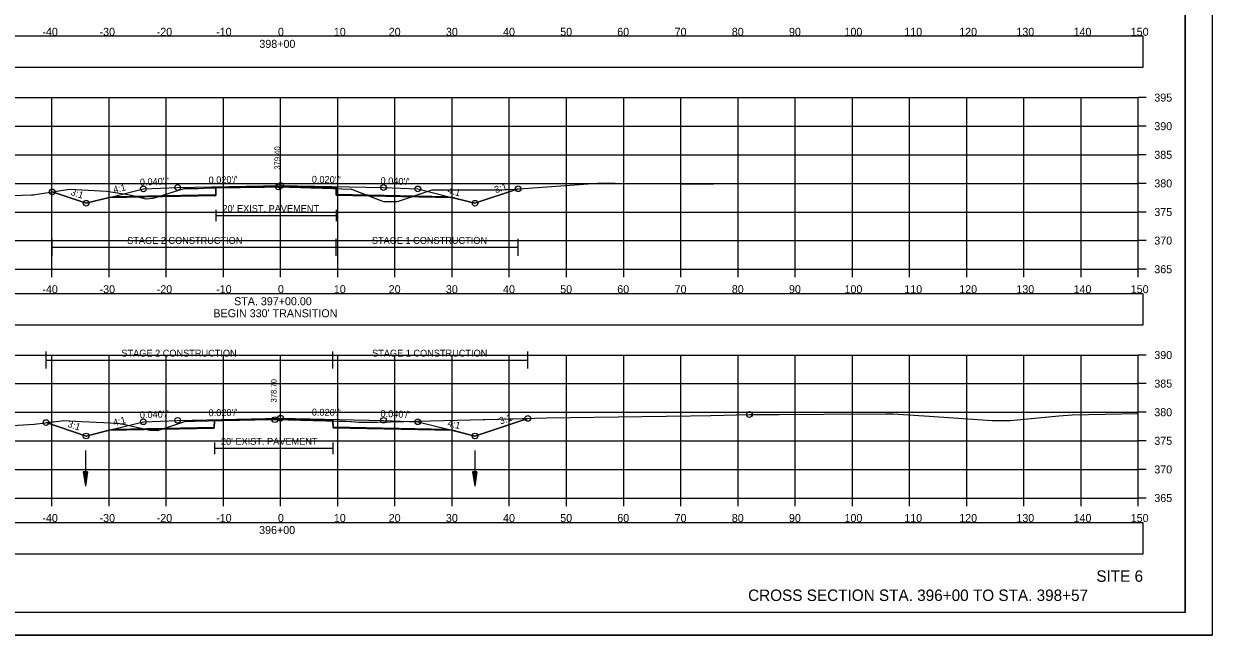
# Model space of a CAD drawing. Extents: x 1376273 to 1384221, y 378927 to 384592.
# Drawn here: x 1382846.3 to 1383054.1, y 380325.2 to 380432.1 of the extents above; entities that cross this region are included whole.
import ezdxf

# ---------------------------------------------------------------- set-up
doc = ezdxf.new("R2010")
doc.units = 0
for name, color, linetype in [('R_Alt Surface', 7, 'Continuous'), ('R_Axis', 7, 'Continuous'), ('R_Axis Annot', 7, 'Continuous'), ('R_Border', 7, 'Continuous'), ('R_Contours', 7, 'Continuous'), ('R_Dimension', 7, 'Continuous'), ('R_Draft', 7, 'Continuous'), ('R_Exist Surface', 7, 'Continuous'), ('R_Fin Surface', 7, 'Continuous'), ('R_Grid', 7, 'Continuous'), ('R_No Plot', 7, 'Continuous'), ('R_Water', 7, 'Continuous'), ('R_Xsect Elev', 7, 'Continuous'), ('R_Xsect Slope', 7, 'Continuous'), ('T_Detection Zones', 7, 'Continuous')]:
    doc.layers.add(name, color=color, linetype=linetype)

msp = doc.modelspace()

# ---------------------------------------------------------------- linework, layer by layer
at = {"layer": 'R_Alt Surface'}
for points in [[(1382861.94, 380401.88), (1382879.9, 380402.24), (1382879.91, 380403.41), (1382891.22, 380403.63), (1382900.96, 380403.44), (1382900.97, 380402.27), (1382920.49, 380401.88)], [(1382879.91, 380399.55), (1382879.91, 380397.55)], [(1382879.91, 380398.55), (1382900.96, 380398.55)], [(1382900.96, 380399.55), (1382900.96, 380397.55)], [(1382861.94, 380361.18), (1382879.63, 380361.54), (1382879.64, 380362.7), (1382891.22, 380362.93), (1382900.38, 380362.75), (1382900.39, 380361.58), (1382920.49, 380361.18)], [(1382879.64, 380358.85), (1382879.64, 380356.85)], [(1382900.38, 380358.85), (1382900.38, 380356.85)], [(1382879.64, 380357.85), (1382900.38, 380357.85)]]:
    msp.add_lwpolyline(points, dxfattribs=at)
at = {"layer": 'R_Axis'}
for p, q in [((1383041.22, 380389.16), (1383041.22, 380419.16)), ((1383042.62, 380419.16), (1383041.22, 380419.16)), ((1383042.62, 380414.16), (1383041.22, 380414.16)), ((1383042.62, 380409.16), (1383041.22, 380409.16)), ((1383042.62, 380404.16), (1383041.22, 380404.16)), ((1383042.62, 380399.16), (1383041.22, 380399.16)), ((1383042.62, 380394.16), (1383041.22, 380394.16)), ((1382741.22, 380389.16), (1383041.22, 380389.16)), ((1382851.22, 380387.76), (1382851.22, 380389.16)), ((1382861.22, 380387.76), (1382861.22, 380389.16)), ((1382871.22, 380387.76), (1382871.22, 380389.16)), ((1382881.22, 380387.76), (1382881.22, 380389.16)), ((1382891.22, 380387.76), (1382891.22, 380389.16)), ((1382901.22, 380387.76), (1382901.22, 380389.16)), ((1382911.22, 380387.76), (1382911.22, 380389.16)), ((1382921.22, 380387.76), (1382921.22, 380389.16)), ((1382931.22, 380387.76), (1382931.22, 380389.16)), ((1382941.22, 380387.76), (1382941.22, 380389.16)), ((1382951.22, 380387.76), (1382951.22, 380389.16)), ((1382961.22, 380387.76), (1382961.22, 380389.16)), ((1382971.22, 380387.76), (1382971.22, 380389.16)), ((1382981.22, 380387.76), (1382981.22, 380389.16)), ((1382991.22, 380387.76), (1382991.22, 380389.16)), ((1383001.22, 380387.76), (1383001.22, 380389.16)), ((1383011.22, 380387.76), (1383011.22, 380389.16)), ((1383021.22, 380387.76), (1383021.22, 380389.16)), ((1383031.22, 380387.76), (1383031.22, 380389.16)), ((1383041.22, 380387.76), (1383041.22, 380389.16)), ((1383042.62, 380389.16), (1383041.22, 380389.16)), ((1383041.22, 380349.16), (1383041.22, 380374.16)), ((1383042.62, 380374.16), (1383041.22, 380374.16)), ((1383042.62, 380369.16), (1383041.22, 380369.16)), ((1383042.62, 380364.16), (1383041.22, 380364.16)), ((1383042.62, 380359.16), (1383041.22, 380359.16)), ((1383042.62, 380354.16), (1383041.22, 380354.16)), ((1382741.22, 380349.16), (1383041.22, 380349.16)), ((1382851.22, 380347.76), (1382851.22, 380349.16)), ((1382861.22, 380347.76), (1382861.22, 380349.16)), ((1382871.22, 380347.76), (1382871.22, 380349.16)), ((1382881.22, 380347.76), (1382881.22, 380349.16)), ((1382891.22, 380347.76), (1382891.22, 380349.16)), ((1382901.22, 380347.76), (1382901.22, 380349.16)), ((1382911.22, 380347.76), (1382911.22, 380349.16)), ((1382921.22, 380347.76), (1382921.22, 380349.16)), ((1382931.22, 380347.76), (1382931.22, 380349.16)), ((1382941.22, 380347.76), (1382941.22, 380349.16)), ((1382951.22, 380347.76), (1382951.22, 380349.16)), ((1382961.22, 380347.76), (1382961.22, 380349.16)), ((1382971.22, 380347.76), (1382971.22, 380349.16)), ((1382981.22, 380347.76), (1382981.22, 380349.16)), ((1382991.22, 380347.76), (1382991.22, 380349.16)), ((1383001.22, 380347.76), (1383001.22, 380349.16)), ((1383011.22, 380347.76), (1383011.22, 380349.16)), ((1383021.22, 380347.76), (1383021.22, 380349.16)), ((1383031.22, 380347.76), (1383031.22, 380349.16)), ((1383041.22, 380347.76), (1383041.22, 380349.16)), ((1383042.62, 380349.16), (1383041.22, 380349.16))]:
    msp.add_line(p, q, dxfattribs=at)
at = {"layer": 'R_Axis Annot'}
for points in [[(1382740.37, 380424.5), (1383042.06, 380424.5), (1383042.06, 380429.91), (1382740.37, 380429.91)], [(1382740.37, 380379.43), (1383042.06, 380379.43), (1383042.06, 380384.84), (1382740.37, 380384.84)], [(1382740.37, 380339.43), (1383042.06, 380339.43), (1383042.06, 380344.84), (1382740.37, 380344.84)]]:
    msp.add_lwpolyline(points, close=True, dxfattribs=at)
at = {"layer": 'R_Border'}
for q in [(1383049.4, 380534.62), (1382733.22, 380329.16)]:
    msp.add_line((1383049.4, 380329.16), q, dxfattribs=at)
at = {"layer": 'R_Contours'}
for points in [[(1382900.96, 380403.26), (1382901.96, 380403.23), (1382901.97, 380403.23), (1382903.55, 380403.17), (1382903.65, 380403.13), (1382906.6, 380401.99), (1382900.97, 380402.11)], [(1382914.12, 380401.84), (1382917.72, 380403.05), (1382929.01, 380403.02), (1382929.74, 380403.01), (1382932.15, 380403.18), (1382932.77, 380403.22), (1382925.22, 380400.7), (1382921.22, 380401.7)], [(1382906.6, 380401.99), (1382909.19, 380401), (1382911.46, 380400.97), (1382911.53, 380400.97), (1382911.83, 380401.07), (1382914.12, 380401.84)], [(1382900.38, 380362.63), (1382901.38, 380362.6), (1382902.58, 380362.57), (1382903.48, 380362.54), (1382903.65, 380362.53), (1382904.92, 380362.44), (1382908.14, 380362.43), (1382924.42, 380362.83), (1382926.66, 380362.86), (1382926.93, 380362.87), (1382934.46, 380363.08), (1382925.22, 380360), (1382921.22, 380361), (1382900.39, 380361.42)]]:
    msp.add_lwpolyline(points, close=True, dxfattribs=at)
at = {"layer": 'R_Dimension'}
for p, q in [((1382851.28, 380391.49), (1382851.28, 380394.49)), ((1382900.96, 380391.49), (1382900.96, 380394.49)), ((1382932.77, 380391.49), (1382932.77, 380394.49)), ((1382851.28, 380392.99), (1382932.77, 380392.99)), ((1382850.2, 380371.78), (1382850.2, 380374.78)), ((1382900.38, 380371.78), (1382900.38, 380374.78)), ((1382934.46, 380371.78), (1382934.46, 380374.78)), ((1382850.2, 380373.28), (1382934.46, 380373.28))]:
    msp.add_line(p, q, dxfattribs=at)
at = {"layer": 'R_Exist Surface'}
for points in [[(1382836.32, 380401.77), (1382847.64, 380402.16), (1382848.05, 380402.18), (1382848.29, 380402.23), (1382854.28, 380403.14), (1382860.82, 380402.8), (1382860.82, 380402.8), (1382860.82, 380402.8), (1382865.17, 380402.13), (1382867.19, 380401.57), (1382867.57, 380401.47), (1382867.69, 380401.47), (1382868.96, 380401.56), (1382871.89, 380402.5), (1382874.33, 380403.27), (1382874.48, 380403.28), (1382875.52, 380403.27), (1382876.23, 380403.26), (1382876.78, 380403.29), (1382878.91, 380403.38), (1382888.39, 380403.52), (1382890.84, 380403.56), (1382900.4, 380403.28), (1382901.96, 380403.23), (1382901.97, 380403.23), (1382903.55, 380403.17), (1382903.65, 380403.13), (1382909.19, 380401), (1382911.46, 380400.97), (1382911.53, 380400.97), (1382911.83, 380401.07), (1382917.72, 380403.05), (1382929.01, 380403.02), (1382929.74, 380403.01), (1382932.15, 380403.18), (1382946.63, 380404.18), (1382949.75, 380404.19), (1382966.85, 380404)], [(1382843.42, 380361.77), (1382848.13, 380362.09), (1382851.97, 380362.55), (1382853.33, 380362.72), (1382856.44, 380362.55), (1382862.76, 380362.23), (1382863.76, 380362.08), (1382868.33, 380361.01), (1382869.66, 380360.96), (1382869.71, 380360.96), (1382870.48, 380361.21), (1382874.65, 380362.6), (1382874.92, 380362.6), (1382876.05, 380362.59), (1382876.1, 380362.59), (1382876.16, 380362.59), (1382878.64, 380362.68), (1382886.69, 380362.8), (1382890.22, 380362.86), (1382892.5, 380362.8), (1382901.38, 380362.6), (1382902.58, 380362.57), (1382903.48, 380362.54), (1382903.65, 380362.53), (1382904.92, 380362.44), (1382908.14, 380362.43), (1382924.42, 380362.83), (1382926.66, 380362.86), (1382926.93, 380362.87), (1382935.67, 380363.11), (1382937.78, 380363.15), (1382954.38, 380363.42), (1382962.89, 380363.54), (1382966.45, 380363.6), (1382973.21, 380363.76), (1382976.22, 380363.77), (1382978.43, 380363.78), (1382986.22, 380363.81), (1382997.04, 380363.87), (1382997.64, 380363.87), (1382998.33, 380363.87), (1383004.67, 380363.45), (1383015.65, 380362.73), (1383017.4, 380362.72), (1383018.57, 380362.71), (1383018.85, 380362.71), (1383027.32, 380363.51), (1383029.68, 380363.71), (1383041.22, 380363.96)]]:
    msp.add_lwpolyline(points, dxfattribs=at)
at = {"layer": 'R_Fin Surface'}
for points in [[(1382851.28, 380402.68), (1382857.22, 380400.7), (1382861.97, 380401.89), (1382867.22, 380403.2), (1382873.22, 380403.44), (1382891.22, 380403.8), (1382909.22, 380403.44), (1382915.22, 380403.2), (1382920.46, 380401.89), (1382925.22, 380400.7), (1382932.77, 380403.22)], [(1382850.2, 380362.34), (1382857.22, 380360), (1382861.97, 380361.19), (1382867.22, 380362.5), (1382873.22, 380362.74), (1382891.22, 380363.1), (1382909.22, 380362.74), (1382915.22, 380362.5), (1382920.46, 380361.19), (1382925.22, 380360), (1382934.46, 380363.08)]]:
    msp.add_lwpolyline(points, dxfattribs=at)
at = {"layer": 'R_Grid'}
for p, q in [((1382741.22, 380419.16), (1383041.22, 380419.16)), ((1382851.22, 380389.16), (1382851.22, 380419.16)), ((1382861.22, 380389.16), (1382861.22, 380419.16)), ((1382871.22, 380389.16), (1382871.22, 380419.16)), ((1382881.22, 380389.16), (1382881.22, 380419.16)), ((1382891.22, 380389.16), (1382891.22, 380419.16)), ((1382901.22, 380389.16), (1382901.22, 380419.16)), ((1382911.22, 380389.16), (1382911.22, 380419.16)), ((1382921.22, 380389.16), (1382921.22, 380419.16)), ((1382931.22, 380389.16), (1382931.22, 380419.16)), ((1382941.22, 380389.16), (1382941.22, 380419.16)), ((1382951.22, 380389.16), (1382951.22, 380419.16)), ((1382961.22, 380389.16), (1382961.22, 380419.16)), ((1382971.22, 380389.16), (1382971.22, 380419.16)), ((1382981.22, 380389.16), (1382981.22, 380419.16)), ((1382991.22, 380389.16), (1382991.22, 380419.16)), ((1383001.22, 380389.16), (1383001.22, 380419.16)), ((1383011.22, 380389.16), (1383011.22, 380419.16)), ((1383021.22, 380389.16), (1383021.22, 380419.16)), ((1383031.22, 380389.16), (1383031.22, 380419.16)), ((1383041.22, 380389.16), (1383041.22, 380419.16)), ((1382741.22, 380414.16), (1383041.22, 380414.16)), ((1382741.22, 380409.16), (1383041.22, 380409.16)), ((1382741.22, 380404.16), (1383041.22, 380404.16)), ((1382741.22, 380399.16), (1383041.22, 380399.16)), ((1382741.22, 380394.16), (1383041.22, 380394.16)), ((1382741.22, 380389.16), (1383041.22, 380389.16)), ((1382741.22, 380374.16), (1383041.22, 380374.16)), ((1382851.22, 380349.16), (1382851.22, 380374.16)), ((1382861.22, 380349.16), (1382861.22, 380374.16)), ((1382871.22, 380349.16), (1382871.22, 380374.16)), ((1382881.22, 380349.16), (1382881.22, 380374.16)), ((1382891.22, 380349.16), (1382891.22, 380374.16)), ((1382901.22, 380349.16), (1382901.22, 380374.16)), ((1382911.22, 380349.16), (1382911.22, 380374.16)), ((1382921.22, 380349.16), (1382921.22, 380374.16)), ((1382931.22, 380349.16), (1382931.22, 380374.16)), ((1382941.22, 380349.16), (1382941.22, 380374.16)), ((1382951.22, 380349.16), (1382951.22, 380374.16)), ((1382961.22, 380349.16), (1382961.22, 380374.16)), ((1382971.22, 380349.16), (1382971.22, 380374.16)), ((1382981.22, 380349.16), (1382981.22, 380374.16)), ((1382991.22, 380349.16), (1382991.22, 380374.16)), ((1383001.22, 380349.16), (1383001.22, 380374.16)), ((1383011.22, 380349.16), (1383011.22, 380374.16)), ((1383021.22, 380349.16), (1383021.22, 380374.16)), ((1383031.22, 380349.16), (1383031.22, 380374.16)), ((1383041.22, 380349.16), (1383041.22, 380374.16)), ((1382741.22, 380369.16), (1383041.22, 380369.16)), ((1382741.22, 380364.16), (1383041.22, 380364.16)), ((1382741.22, 380359.16), (1383041.22, 380359.16)), ((1382741.22, 380354.16), (1383041.22, 380354.16)), ((1382741.22, 380349.16), (1383041.22, 380349.16))]:
    msp.add_line(p, q, dxfattribs=at)
at = {"layer": 'R_No Plot'}
msp.add_line((1382720.82, 380325.18), (1383054.15, 380325.18), dxfattribs=at)
for points in [[(1382720.81, 380538.51), (1383054.15, 380538.51), (1383054.15, 380325.17), (1382720.81, 380325.17)], [(1382967.14, 380534.62), (1382967.14, 380524.74), (1383002.87, 380524.74), (1383002.87, 380521.82), (1383026.07, 380521.82), (1383026.07, 380497.48), (1383049.4, 380497.48), (1383049.4, 380329.16), (1382733.22, 380329.16), (1382733.22, 380534.62)]]:
    msp.add_lwpolyline(points, close=True, dxfattribs=at)
for points in [[(1382861.22, 380401.7), (1382879.9, 380402.07), (1382879.91, 380403.41), (1382891.22, 380403.63), (1382900.96, 380403.44), (1382900.97, 380402.11), (1382921.22, 380401.7)], [(1382861.22, 380361), (1382879.63, 380361.37), (1382879.64, 380362.7), (1382891.22, 380362.93), (1382900.38, 380362.75), (1382900.39, 380361.42), (1382921.22, 380361)]]:
    msp.add_lwpolyline(points, dxfattribs=at)
for centre in [(1382851.28, 380402.68), (1382867.22, 380403.2), (1382873.22, 380403.44), (1382890.84, 380403.56), (1382891.22, 380403.8), (1382909.22, 380403.44), (1382915.22, 380403.2), (1382932.77, 380403.22), (1382857.22, 380400.7), (1382925.22, 380400.7), (1382867.22, 380362.5), (1382873.22, 380362.74), (1382890.22, 380362.86), (1382891.22, 380363.1), (1382909.22, 380362.74), (1382915.22, 380362.5), (1382934.46, 380363.08), (1382973.21, 380363.76), (1382850.2, 380362.34), (1382857.22, 380360), (1382925.22, 380360)]:
    msp.add_circle(centre, 0.5, dxfattribs=at)
at = {"layer": 'R_Water'}
for p, q in [((1382857.1, 380357.49), (1382857.1, 380351.24)), ((1382925.18, 380357.49), (1382925.18, 380351.24)), ((1382856.72, 380353.74), (1382857.1, 380351.24)), ((1382857.47, 380353.74), (1382856.72, 380353.74)), ((1382856.78, 380353.74), (1382857.1, 380351.66)), ((1382856.85, 380353.74), (1382857.1, 380352.09)), ((1382856.91, 380353.74), (1382857.1, 380352.51)), ((1382856.97, 380353.74), (1382857.1, 380352.93)), ((1382857.04, 380353.74), (1382857.1, 380353.35)), ((1382857.47, 380353.74), (1382857.1, 380351.24)), ((1382857.22, 380353.74), (1382857.1, 380352.93)), ((1382857.34, 380353.74), (1382857.1, 380352.09)), ((1382857.41, 380353.74), (1382857.1, 380351.66)), ((1382857.28, 380353.74), (1382857.1, 380352.51)), ((1382857.15, 380353.74), (1382857.1, 380353.35)), ((1382924.8, 380353.74), (1382925.18, 380351.24)), ((1382925.55, 380353.74), (1382924.8, 380353.74)), ((1382924.87, 380353.74), (1382925.18, 380351.66)), ((1382924.93, 380353.74), (1382925.18, 380352.09)), ((1382924.99, 380353.74), (1382925.18, 380352.51)), ((1382925.06, 380353.74), (1382925.18, 380352.93)), ((1382925.12, 380353.74), (1382925.18, 380353.35)), ((1382925.55, 380353.74), (1382925.18, 380351.24)), ((1382925.3, 380353.74), (1382925.18, 380352.93)), ((1382925.43, 380353.74), (1382925.18, 380352.09)), ((1382925.49, 380353.74), (1382925.18, 380351.66)), ((1382925.36, 380353.74), (1382925.18, 380352.51)), ((1382925.24, 380353.74), (1382925.18, 380353.35))]:
    msp.add_line(p, q, dxfattribs=at)
at = {"layer": 'T_Detection Zones'}
for points in [[(1382851.28, 380402.68), (1382854.28, 380403.14), (1382860.82, 380402.8), (1382860.82, 380402.8), (1382860.82, 380402.8), (1382865.17, 380402.13), (1382866.36, 380401.8), (1382861.22, 380401.7), (1382857.22, 380400.7)], [(1382869.95, 380401.88), (1382871.89, 380402.5), (1382874.33, 380403.27), (1382874.48, 380403.28), (1382875.52, 380403.27), (1382876.23, 380403.26), (1382876.78, 380403.29), (1382878.91, 380403.38), (1382879.91, 380403.4), (1382879.9, 380402.07)], [(1382879.91, 380403.4), (1382888.39, 380403.52), (1382890.84, 380403.56), (1382900.4, 380403.28), (1382900.96, 380403.26), (1382900.96, 380403.44), (1382891.22, 380403.63), (1382879.91, 380403.41)], [(1382866.36, 380401.8), (1382867.19, 380401.57), (1382867.57, 380401.47), (1382867.69, 380401.47), (1382868.96, 380401.56), (1382869.95, 380401.88)], [(1382850.2, 380362.34), (1382851.97, 380362.55), (1382853.33, 380362.72), (1382856.44, 380362.55), (1382862.76, 380362.23), (1382863.76, 380362.08), (1382867.79, 380361.13), (1382861.22, 380361), (1382857.22, 380360)], [(1382867.79, 380361.13), (1382868.33, 380361.01), (1382869.66, 380360.96), (1382869.71, 380360.96), (1382870.4, 380361.18)], [(1382870.4, 380361.18), (1382870.48, 380361.21), (1382874.65, 380362.6), (1382874.92, 380362.6), (1382876.05, 380362.59), (1382876.1, 380362.59), (1382876.16, 380362.59), (1382878.64, 380362.68), (1382879.64, 380362.69), (1382879.63, 380361.37)], [(1382879.64, 380362.69), (1382886.69, 380362.8), (1382890.22, 380362.86), (1382892.5, 380362.8), (1382900.38, 380362.63), (1382900.38, 380362.75), (1382891.22, 380362.93), (1382879.64, 380362.7)]]:
    msp.add_lwpolyline(points, close=True, dxfattribs=at)

# ---------------------------------------------------------------- texts
at = {"layer": 'R_Alt Surface'}
for p in [(1382881.06, 380399.16), (1382880.79, 380358.46)]:
    msp.add_text("20' EXIST. PAVEMENT", height=1.2, dxfattribs=at).set_placement(p)
at = {"layer": 'R_Axis Annot'}
for s, p in [('-40', (1382849.56, 380429.96)), ('-30', (1382859.56, 380429.96)), ('-20', (1382869.56, 380429.96)), ('-10', (1382879.95, 380429.96)), ('0', (1382890.76, 380429.96)), ('10', (1382900.53, 380429.96)), ('20', (1382910.13, 380429.96)), ('30', (1382920.13, 380429.96)), ('40', (1382930.13, 380429.96)), ('50', (1382940.13, 380429.96)), ('60', (1382950.1, 380429.96)), ('70', (1382960.13, 380429.96)), ('80', (1382970.13, 380429.96)), ('90', (1382980.13, 380429.96)), ('100', (1382989.84, 380429.96)), ('110', (1383000.3, 380429.96)), ('120', (1383009.9, 380429.96)), ('130', (1383019.9, 380429.96)), ('140', (1383029.9, 380429.96)), ('150', (1383039.9, 380429.96)), ('398+00', (1382887.51, 380427.86)), ('395', (1383044.02, 380418.46)), ('390', (1383044.02, 380413.46)), ('385', (1383044.02, 380408.46)), ('380', (1383044.02, 380403.46)), ('375', (1383044.02, 380398.46)), ('370', (1383044.02, 380393.46)), ('365', (1383044.02, 380388.46)), ('-40', (1382849.56, 380384.96)), ('-30', (1382859.56, 380384.96)), ('-20', (1382869.56, 380384.96)), ('-10', (1382879.95, 380384.96)), ('0', (1382890.76, 380384.96)), ('10', (1382900.53, 380384.96)), ('20', (1382910.13, 380384.96)), ('30', (1382920.13, 380384.96)), ('40', (1382930.13, 380384.96)), ('50', (1382940.13, 380384.96)), ('60', (1382950.1, 380384.96)), ('70', (1382960.13, 380384.96)), ('80', (1382970.13, 380384.96)), ('90', (1382980.13, 380384.96)), ('100', (1382989.84, 380384.96)), ('110', (1383000.3, 380384.96)), ('120', (1383009.9, 380384.96)), ('130', (1383019.9, 380384.96)), ('140', (1383029.9, 380384.96)), ('150', (1383039.9, 380384.96)), ('STA. 397+00.00', (1382883.09, 380382.86)), ("BEGIN 330' TRANSITION", (1382879.47, 380380.76)), ('390', (1383044.02, 380373.46)), ('385', (1383044.02, 380368.46)), ('380', (1383044.02, 380363.46)), ('375', (1383044.02, 380358.46)), ('370', (1383044.02, 380353.46)), ('365', (1383044.02, 380348.46)), ('-40', (1382849.56, 380344.96)), ('-30', (1382859.56, 380344.96)), ('-20', (1382869.56, 380344.96)), ('-10', (1382879.95, 380344.96)), ('0', (1382890.76, 380344.96)), ('10', (1382900.53, 380344.96)), ('20', (1382910.13, 380344.96)), ('30', (1382920.13, 380344.96)), ('40', (1382930.13, 380344.96)), ('50', (1382940.13, 380344.96)), ('60', (1382950.1, 380344.96)), ('70', (1382960.13, 380344.96)), ('80', (1382970.13, 380344.96)), ('90', (1382980.13, 380344.96)), ('100', (1382989.84, 380344.96)), ('110', (1383000.3, 380344.96)), ('120', (1383009.9, 380344.96)), ('130', (1383019.9, 380344.96)), ('140', (1383029.9, 380344.96)), ('150', (1383039.9, 380344.96)), ('396+00', (1382887.47, 380342.86))]:
    msp.add_text(s, height=1.4, dxfattribs=at).set_placement(p)
at = {"layer": 'R_Dimension'}
for s, p in [('STAGE 2 CONSTRUCTION', (1382864.39, 380393.59)), ('STAGE 1 CONSTRUCTION', (1382907.18, 380393.59)), ('STAGE 2 CONSTRUCTION', (1382863.39, 380373.88)), ('STAGE 1 CONSTRUCTION', (1382907.23, 380373.88))]:
    msp.add_text(s, height=1.2, dxfattribs=at).set_placement(p)
at = {"layer": 'R_Draft'}
for s, p in [('SITE 6', (1383033.88, 380334.51)), ('CROSS SECTION STA. 396+00 TO STA. 398+57', (1382972.98, 380331.16))]:
    msp.add_text(s, height=2, dxfattribs=at).set_placement(p)
at = {"layer": 'R_Xsect Elev'}
for s, p in [('379.40', (1382891.14, 380406.56)), ('378.70', (1382890.52, 380365.86))]:
    msp.add_text(s, height=1, rotation=90, dxfattribs=at).set_placement(p)
at = {"layer": 'R_Xsect Slope'}
for s, rotation, p in [("0.040'/'", 2.2906, (1382866.63, 380403.78)), ("0.020'/'", 1.1458, (1382878.64, 380404.15)), ("0.020'/'", 358.8542, (1382896.67, 380404.29)), ("0.040'/'", 357.7094, (1382908.68, 380404.06)), ('3:1', 341.5651, (1382854.41, 380402.17)), ('4:1', 14.0362, (1382862.1, 380402.44)), ('4:1', 345.9638, (1382920.34, 380402.44)), ('3:1', 18.4349, (1382928.84, 380402.43)), ('4:1', 14.0362, (1382862.1, 380361.73)), ("0.040'/'", 2.2906, (1382866.63, 380363.08)), ("0.020'/'", 1.1458, (1382878.64, 380363.45)), ("0.020'/'", 358.8542, (1382896.67, 380363.59)), ("0.040'/'", 357.7094, (1382908.68, 380363.36)), ('3:1', 18.4349, (1382929.68, 380362.01)), ('3:1', 341.5651, (1382853.87, 380361.64)), ('4:1', 345.9638, (1382920.34, 380361.73))]:
    msp.add_text(s, height=1.2, rotation=rotation, dxfattribs=at).set_placement(p)

doc.saveas('drawing.dxf')
